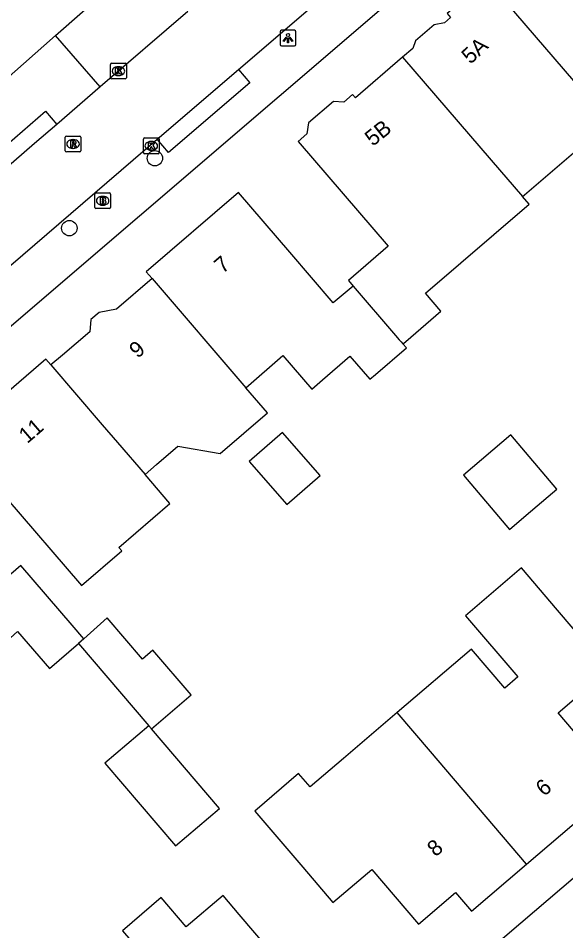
# Model space of a CAD drawing. Extents: x 161772 to 163123, y 383092 to 383917.
# Drawn here: x 162365 to 162399.8, y 383384.3 to 383442.3 of the extents above; entities that cross this region are included whole.
import ezdxf

# ---------------------------------------------------------------- set-up
doc = ezdxf.new("R2010")
doc.units = 0
for name, color, linetype in [('IMGEO_Boom', 7, 'Continuous'), ('IMGEO_Brandkraan', 7, 'Continuous'), ('IMGEO_Kolk', 7, 'Continuous'), ('IMGEO_Lichtpunt', 7, 'Continuous'), ('IMGEO_Pand', 7, 'Continuous'), ('IMGEO_Pand_nummerreeks', 7, 'Continuous'), ('IMGEO_Rijbaan_lokaal_open', 7, 'Continuous'), ('IMGEO_Rioolput', 7, 'Continuous'), ('IMGEO_Voetpad_open', 7, 'Continuous')]:
    doc.layers.add(name, color=color, linetype=linetype)

msp = doc.modelspace()

# ---------------------------------------------------------------- linework, layer by layer
at = {"layer": 'IMGEO_Boom'}
for centre in [(162373.696, 383433.415), (162368.262, 383428.972)]:
    msp.add_circle(centre, 0.489, dxfattribs=at)
at = {"layer": 'IMGEO_Brandkraan'}
for p, q in [((162369.878, 383430.285), (162369.878, 383431.137)), ((162369.953, 383431.211), (162370.805, 383431.211)), ((162370.366, 383430.991), (162370.391, 383430.991)), ((162370.879, 383431.137), (162370.879, 383430.285)), ((162370.389, 383430.431), (162370.364, 383430.431)), ((162370.805, 383430.211), (162369.953, 383430.211))]:
    msp.add_line(p, q, dxfattribs=at)
for points in [[(162369.878, 383430.285), (162369.878, 383431.137)], [(162369.953, 383431.211), (162370.805, 383431.211)], [(162370.226, 383430.911), (162370.226, 383430.511), (162370.439, 383430.511)], [(162370.457, 383430.911), (162370.226, 383430.911)], [(162370.405, 383430.83), (162370.351, 383430.83), (162370.351, 383430.754)], [(162370.879, 383431.137), (162370.879, 383430.285)], [(162370.351, 383430.754), (162370.404, 383430.754)], [(162370.413, 383430.678), (162370.351, 383430.678), (162370.351, 383430.597)], [(162370.351, 383430.597), (162370.413, 383430.597)], [(162370.805, 383430.211), (162369.953, 383430.211)]]:
    msp.add_lwpolyline(points, dxfattribs=at)
for centre, radius, start, end in [((162369.955, 383431.135), 0.0765, 91.55205, 178.44795), ((162369.955, 383431.135), 0.0765, 91.55205, 178.44795), ((162370.406, 383430.792), 0.0379, 267.82845, 90.93552), ((162370.461, 383430.766), 0.145, 59.4692, 91.53667), ((162370.486, 383430.813), 0.0922, 285.51372, 58.15012), ((162370.803, 383431.135), 0.0765, 1.55205, 88.44795), ((162370.803, 383431.135), 0.0765, 1.55205, 88.44795), ((162369.955, 383430.287), 0.0765, 181.55205, 268.44795), ((162369.955, 383430.287), 0.0765, 181.55205, 268.44795), ((162370.414, 383430.637), 0.0404, 269.87594, 90.50774), ((162370.445, 383430.762), 0.251, 268.66757, 293.53466), ((162370.491, 383430.621), 0.105, 301.31148, 78.98903), ((162370.803, 383430.287), 0.0765, 271.55205, 358.44795), ((162370.803, 383430.287), 0.0765, 271.55205, 358.44795)]:
    msp.add_arc(centre, radius, start, end, dxfattribs=at)
for centre, major_axis, ratio, start_param, end_param in [((162370.365, 383430.711), (-0.387, 0.002), 0.722429, 4.712389, 7.853982), ((162370.39, 383430.711), (-0.39, 0.002), 0.717154, 1.570796, 4.712389)]:
    msp.add_ellipse(centre, major_axis=major_axis, ratio=ratio, start_param=start_param, end_param=end_param, dxfattribs=at)
at = {"layer": 'IMGEO_Kolk'}
for p, q in [((162370.882, 383438.525), (162370.882, 383439.377)), ((162370.957, 383439.451), (162371.809, 383439.451)), ((162371.37, 383439.231), (162371.395, 383439.231)), ((162371.883, 383439.377), (162371.883, 383438.525)), ((162371.809, 383438.451), (162370.957, 383438.451)), ((162371.393, 383438.671), (162371.368, 383438.671)), ((162372.968, 383433.776), (162372.968, 383434.628)), ((162373.043, 383434.702), (162373.895, 383434.702)), ((162373.456, 383434.482), (162373.481, 383434.482)), ((162373.969, 383434.628), (162373.969, 383433.776)), ((162373.895, 383433.702), (162373.043, 383433.702)), ((162373.479, 383433.922), (162373.454, 383433.922))]:
    msp.add_line(p, q, dxfattribs=at)
for points in [[(162370.882, 383438.525), (162370.882, 383439.377)], [(162370.957, 383439.451), (162371.809, 383439.451)], [(162371.203, 383439.151), (162371.326, 383439.151), (162371.326, 383439), (162371.456, 383439.151), (162371.62, 383439.151), (162371.474, 383439), (162371.627, 383438.751), (162371.475, 383438.751), (162371.39, 383438.915), (162371.326, 383438.848), (162371.326, 383438.751), (162371.203, 383438.751), (162371.203, 383439.151)], [(162371.883, 383439.377), (162371.883, 383438.525)], [(162371.809, 383438.451), (162370.957, 383438.451)], [(162372.968, 383433.776), (162372.968, 383434.628)], [(162373.043, 383434.702), (162373.895, 383434.702)], [(162373.289, 383434.402), (162373.412, 383434.402), (162373.412, 383434.251), (162373.542, 383434.402), (162373.706, 383434.402), (162373.56, 383434.251), (162373.713, 383434.002), (162373.561, 383434.002), (162373.476, 383434.166), (162373.412, 383434.099), (162373.412, 383434.002), (162373.289, 383434.002), (162373.289, 383434.402)], [(162373.969, 383434.628), (162373.969, 383433.776)], [(162373.895, 383433.702), (162373.043, 383433.702)]]:
    msp.add_lwpolyline(points, dxfattribs=at)
for centre, start, end in [((162370.959, 383439.375), 91.55205, 178.44795), ((162370.959, 383439.375), 91.55205, 178.44795), ((162371.807, 383439.375), 1.55205, 88.44795), ((162371.807, 383439.375), 1.55205, 88.44795), ((162370.959, 383438.527), 181.55205, 268.44795), ((162370.959, 383438.527), 181.55205, 268.44795), ((162371.807, 383438.527), 271.55205, 358.44795), ((162371.807, 383438.527), 271.55205, 358.44795), ((162373.045, 383434.626), 91.55205, 178.44795), ((162373.045, 383434.626), 91.55205, 178.44795), ((162373.893, 383434.626), 1.55205, 88.44795), ((162373.893, 383434.626), 1.55205, 88.44795), ((162373.045, 383433.778), 181.55205, 268.44795), ((162373.045, 383433.778), 181.55205, 268.44795), ((162373.893, 383433.778), 271.55205, 358.44795), ((162373.893, 383433.778), 271.55205, 358.44795)]:
    msp.add_arc(centre, 0.0765, start, end, dxfattribs=at)
for centre, major_axis, ratio, start_param, end_param in [((162371.369, 383438.951), (-0.387, 0.002), 0.722429, 4.712389, 7.853982), ((162371.394, 383438.951), (-0.39, 0.002), 0.717154, 1.570796, 4.712389), ((162373.455, 383434.202), (-0.387, 0.002), 0.722429, 4.712389, 7.853982), ((162373.48, 383434.202), (-0.39, 0.002), 0.717154, 1.570796, 4.712389)]:
    msp.add_ellipse(centre, major_axis=major_axis, ratio=ratio, start_param=start_param, end_param=end_param, dxfattribs=at)
at = {"layer": 'IMGEO_Lichtpunt'}
for p, q in [((162381.656, 383441.453), (162381.656, 383440.646)), ((162381.656, 383441.453), (162381.656, 383440.646)), ((162382.558, 383441.548), (162381.75, 383441.548)), ((162382.558, 383441.548), (162381.75, 383441.548)), ((162382.652, 383440.646), (162382.652, 383441.453)), ((162382.652, 383440.646), (162382.652, 383441.453)), ((162381.75, 383440.552), (162382.558, 383440.552)), ((162381.75, 383440.552), (162382.558, 383440.552))]:
    msp.add_line(p, q, dxfattribs=at)
for points in [[(162382.03, 383441.117), (162382.069, 383441.089), (162381.881, 383440.827), (162381.843, 383440.854), (162382.03, 383441.117)], [(162382.132, 383441.069), (162382.179, 383441.069), (162382.179, 383440.747), (162382.132, 383440.747), (162382.132, 383441.069)], [(162382.242, 383441.089), (162382.28, 383441.116), (162382.467, 383440.854), (162382.428, 383440.826), (162382.242, 383441.089)]]:
    msp.add_lwpolyline(points, dxfattribs=at)
msp.add_circle((162382.155, 383441.251), 0.0994, dxfattribs=at)
for centre, start, end in [((162381.75, 383441.453), 90, 180), ((162381.75, 383441.453), 90, 180), ((162382.558, 383441.453), 0, 90), ((162382.558, 383441.453), 0, 90), ((162381.75, 383440.646), 180, 270), ((162381.75, 383440.646), 180, 270), ((162382.558, 383440.646), 270, 0), ((162382.558, 383440.646), 270, 360)]:
    msp.add_arc(centre, 0.0946, start, end, dxfattribs=at)
at = {"layer": 'IMGEO_Pand'}
for points in [[(162402.53, 383440.23), (162400.324, 383438.334), (162394.787, 383444.777), (162392.257, 383442.602), (162392.473, 383442.35), (162392.095, 383442.025), (162391.433, 383441.901), (162390.252, 383440.885), (162390.079, 383440.394), (162389.436, 383439.841)], [(162389.436, 383439.841), (162386.439, 383437.262), (162386.259, 383437.471), (162385.691, 383436.982), (162385.039, 383437.031), (162383.447, 383435.661), (162383.359, 383434.974), (162382.791, 383434.486), (162388.52, 383427.821), (162385.988, 383425.645), (162386.288, 383425.296)], [(162389.436, 383439.841), (162395.066, 383433.291), (162397.056, 383430.975)], [(162397.056, 383430.975), (162397.187, 383431.088), (162402.377, 383435.548), (162403.835, 383433.852), (162406.239, 383435.919)], [(162386.288, 383425.296), (162385.034, 383424.219), (162382.265, 383427.44), (162379.006, 383431.232), (162373.146, 383426.195), (162373.515, 383425.766)], [(162389.451, 383421.616), (162389.617, 383421.759), (162389.631, 383421.771), (162391.874, 383423.699), (162390.896, 383424.837), (162397.473, 383430.49), (162397.056, 383430.975)], [(162373.515, 383425.766), (162371.264, 383423.832), (162370.15, 383423.621), (162369.63, 383423.175), (162369.571, 383422.393), (162367.832, 383420.898), (162367.085, 383420.281)], [(162373.515, 383425.766), (162379.477, 383418.827)], [(162386.288, 383425.296), (162388.994, 383422.148), (162389.222, 383421.883), (162389.336, 383421.75), (162389.451, 383421.616)], [(162379.477, 383418.827), (162381.836, 383420.877), (162383.662, 383418.751), (162384.336, 383419.33), (162386.091, 383420.838), (162387.356, 383419.366), (162387.704, 383419.665), (162389.673, 383421.358), (162389.451, 383421.616)], [(162367.085, 383420.281), (162366.77, 383420.648), (162360.966, 383415.659), (162364.225, 383411.867), (162369.037, 383406.269), (162371.592, 383408.465), (162371.402, 383408.686), (162374.651, 383411.479), (162373.077, 383413.31)], [(162367.085, 383420.281), (162370.351, 383416.481), (162371.322, 383415.352), (162373.077, 383413.31)], [(162373.077, 383413.31), (162373.803, 383413.951), (162375.161, 383415.118), (162377.834, 383414.653), (162380.841, 383417.237), (162379.477, 383418.827)], [(162382.07, 383411.404), (162384.197, 383413.25), (162381.813, 383415.997), (162379.686, 383414.15), (162382.07, 383411.404)], [(162399.234, 383412.387), (162396.305, 383415.832), (162393.3, 383413.277), (162396.229, 383409.832), (162397.283, 383410.728), (162398.957, 383412.152), (162399.234, 383412.387)], [(162369.186, 383402.875), (162368.432, 383403.752), (162365.173, 383407.544), (162363.276, 383405.914), (162359.275, 383410.57), (162358.874, 383410.226), (162357.022, 383412.381), (162353.38, 383409.25), (162353.999, 383408.53), (162352.164, 383406.953)], [(162397.315, 383388.564), (162403.222, 383393.606), (162399.327, 383398.17), (162402.522, 383400.897), (162399.276, 383404.7), (162396.991, 383407.378), (162393.438, 383404.345), (162396.761, 383400.452), (162395.935, 383399.747), (162393.816, 383402.229), (162389.091, 383398.194)], [(162373.489, 383397.15), (162376.009, 383399.315), (162373.565, 383402.16), (162372.9, 383401.589), (162370.656, 383404.202), (162369.186, 383402.875)], [(162361.512, 383396.079), (162363.629, 383397.898), (162361.469, 383400.412), (162362.669, 383401.266), (162364.978, 383403.346), (162366.999, 383400.996), (162368.847, 383402.584)], [(162369.186, 383402.875), (162368.847, 383402.584)], [(162368.847, 383402.584), (162373.313, 383397.357)], [(162389.091, 383398.194), (162385.672, 383395.274), (162383.552, 383393.464), (162382.83, 383394.309), (162380.045, 383391.932), (162383.09, 383388.365), (162385.012, 383386.114), (162387.471, 383388.213), (162390.435, 383384.741), (162392.796, 383386.756), (162393.808, 383385.57), (162397.315, 383388.564)], [(162397.315, 383388.564), (162391.21, 383395.713), (162389.091, 383398.194)], [(162373.313, 383397.357), (162370.521, 383394.974), (162375.005, 383389.719), (162377.798, 383392.102), (162373.489, 383397.15)], [(162373.489, 383397.15), (162373.313, 383397.357)], [(162378.232, 383374.408), (162383.805, 383379.165), (162381.988, 383381.293), (162382.301, 383381.56), (162379.055, 383385.363), (162378.025, 383386.571), (162375.688, 383384.577), (162374.101, 383386.436), (162371.636, 383384.331), (162373.218, 383382.478), (162372.132, 383381.551)]]:
    msp.add_lwpolyline(points, dxfattribs=at)
at = {"layer": 'IMGEO_Rijbaan_lokaal_open'}
for points in [[(162379.009, 383439.051), (162390.543, 383448.958)], [(162375.782, 383442.749), (162370.216, 383437.943)], [(162373.852, 383434.622), (162379.009, 383439.051)], [(162370.216, 383437.943), (162367.465, 383435.568)], [(162367.465, 383435.568), (162366.057, 383434.353), (162362.084, 383430.922)], [(162355.841, 383419.153), (162373.852, 383434.622)]]:
    msp.add_lwpolyline(points, dxfattribs=at)
at = {"layer": 'IMGEO_Rioolput'}
for p, q in [((162367.998, 383433.893), (162367.998, 383434.745)), ((162368.073, 383434.819), (162368.925, 383434.819)), ((162368.486, 383434.599), (162368.511, 383434.599)), ((162368.999, 383434.745), (162368.999, 383433.893)), ((162368.925, 383433.819), (162368.073, 383433.819)), ((162368.509, 383434.039), (162368.484, 383434.039))]:
    msp.add_line(p, q, dxfattribs=at)
for points in [[(162367.998, 383433.893), (162367.998, 383434.745)], [(162368.073, 383434.819), (162368.925, 383434.819)], [(162368.587, 383434.517), (162368.335, 383434.519), (162368.335, 383434.119)], [(162368.335, 383434.119), (162368.459, 383434.119), (162368.459, 383434.281), (162368.47, 383434.281)], [(162368.513, 383434.438), (162368.459, 383434.438), (162368.459, 383434.357)], [(162368.459, 383434.357), (162368.511, 383434.357)], [(162368.999, 383434.745), (162368.999, 383433.893)], [(162368.925, 383433.819), (162368.073, 383433.819)], [(162368.517, 383434.252), (162368.588, 383434.119), (162368.728, 383434.119), (162368.663, 383434.245)]]:
    msp.add_lwpolyline(points, dxfattribs=at)
for centre, radius, start, end in [((162368.075, 383434.743), 0.0765, 91.55205, 178.44795), ((162368.075, 383434.743), 0.0765, 91.55205, 178.44795), ((162368.469, 383434.228), 0.0533, 26.02933, 88.69889), ((162368.495, 383434.546), 0.19, 274.7715, 282.96867), ((162368.519, 383434.342), 0.0964, 77.00612, 93.18647), ((162368.533, 383434.399), 0.0378, 276.66336, 79.67722), ((162368.586, 383434.407), 0.109, 350.36119, 89.41601), ((162368.584, 383434.407), 0.112, 277.58423, 350.98172), ((162368.568, 383434.192), 0.108, 29.51342, 73.79051), ((162368.923, 383434.743), 0.0765, 1.55205, 88.44795), ((162368.923, 383434.743), 0.0765, 1.55205, 88.44795), ((162368.075, 383433.895), 0.0765, 181.55205, 268.44795), ((162368.075, 383433.895), 0.0765, 181.55205, 268.44795), ((162368.923, 383433.895), 0.0765, 271.55205, 358.44795), ((162368.923, 383433.895), 0.0765, 271.55205, 358.44795)]:
    msp.add_arc(centre, radius, start, end, dxfattribs=at)
for centre, major_axis, ratio, start_param, end_param in [((162368.485, 383434.319), (-0.387, 0.002), 0.722429, 4.712389, 7.853982), ((162368.51, 383434.319), (-0.39, 0.002), 0.717154, 1.570796, 4.712389)]:
    msp.add_ellipse(centre, major_axis=major_axis, ratio=ratio, start_param=start_param, end_param=end_param, dxfattribs=at)
at = {"layer": 'IMGEO_Voetpad_open'}
for points in [[(162318.405, 383382.124), (162328.478, 383391.862), (162399.336, 383452.584), (162400.868, 383453.897), (162424.669, 383474.563), (162425.429, 383475.046), (162426.801, 383475.456), (162439.546, 383475.883)], [(162367.39, 383441.216), (162372.358, 383445.597), (162372.79, 383445.969)], [(162466.94, 383445.164), (162467.039, 383444.858), (162466.894, 383444.571), (162352.897, 383347.213)], [(162308.762, 383390.978), (162315.013, 383396.326), (162363.856, 383438.295), (162364.058, 383438.278), (162367.39, 383441.216)], [(162370.216, 383437.943), (162367.39, 383441.216)], [(162379.009, 383439.051), (162379.726, 383438.217), (162374.569, 383433.788), (162373.852, 383434.622)], [(162362.084, 383430.922), (162361.363, 383431.752), (162366.746, 383436.401), (162367.465, 383435.568)]]:
    msp.add_lwpolyline(points, dxfattribs=at)

# ---------------------------------------------------------------- texts
at = {"layer": 'IMGEO_Pand_nummerreeks'}
for s, rotation, p in [('5A', 42.69109, (162393.745, 383439.352)), ('5B', 38.53141, (162387.538, 383434.136)), ('7', 40.68, (162378.005, 383426.047)), ('9', 40.57687, (162372.598, 383420.661)), ('11', 40.70522, (162365.584, 383415.245)), ('6', 40.49326, (162398.423, 383392.823)), ('8', 40.47947, (162391.526, 383388.985))]:
    msp.add_text(s, height=1, rotation=rotation, dxfattribs=at).set_placement(p)

doc.saveas('drawing.dxf')
